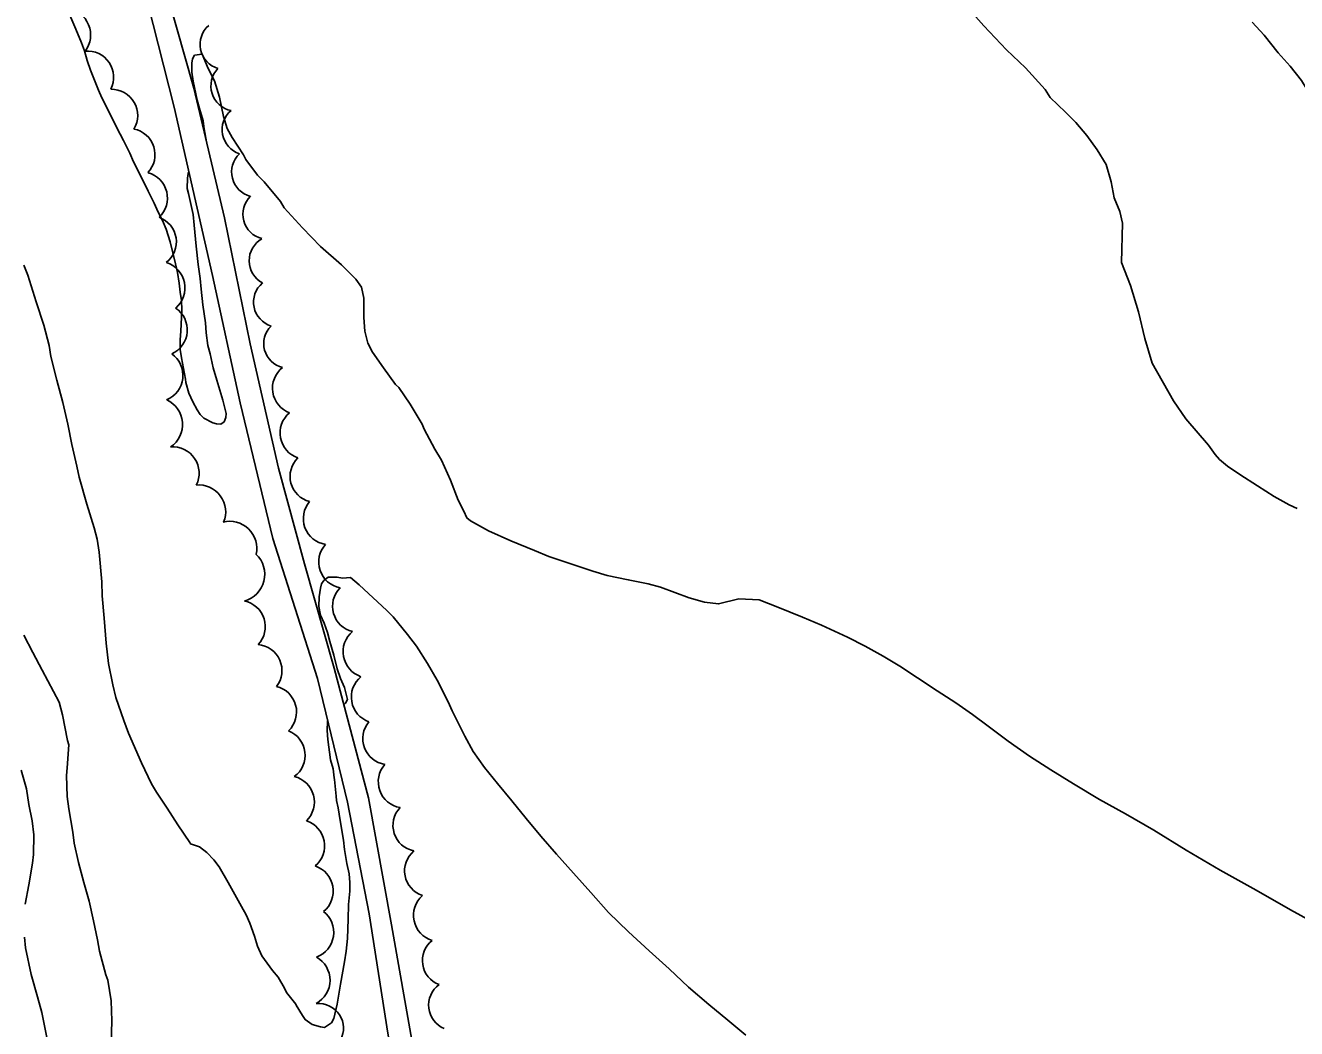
# Model space of a CAD drawing. Extents: x 287698 to 290158, y 5234163 to 5237182.
# Drawn here: x 288552.3 to 288721, y 5236015.7 to 5236148.9 of the extents above; entities that cross this region are included whole.
import ezdxf

# ---------------------------------------------------------------- set-up
doc = ezdxf.new("R2010")
doc.units = 0
for name, color, linetype in [('Niveau 1', 7, 'Continuous'), ('Niveau 19', 7, 'Continuous'), ('Niveau 2', 7, 'Continuous'), ('Niveau 44', 7, 'Continuous')]:
    doc.layers.add(name, color=color, linetype=linetype)

msp = doc.modelspace()

# ---------------------------------------------------------------- linework, layer by layer
at = {"layer": 'Niveau 1'}
for points in [[(288697.8, 5236117.38), (288697.95, 5236122.62), (288697.56, 5236124.18), (288696.84, 5236125.99), (288696.43, 5236128.1), (288695.75, 5236130.42), (288694.57, 5236132.37), (288693.21, 5236134.25), (288691.74, 5236136), (288690.35, 5236137.34), (288688.35, 5236139.31), (288687.69, 5236140.37), (288685.06, 5236143.25), (288682.56, 5236145.64), (288679.51, 5236148.8), (288676.37, 5236152.4)], [(288709.34, 5236093.12), (288706.33, 5236096.64), (288704.72, 5236099.04), (288701.86, 5236104.03), (288700.88, 5236107.32), (288700.06, 5236110.84), (288699, 5236114.32), (288697.8, 5236117.38)], [(288709.34, 5236093.12), (288710.21, 5236091.88), (288710.81, 5236091.25), (288711.88, 5236090.36), (288713.49, 5236089.24), (288715.84, 5236087.76), (288718.04, 5236086.34), (288720.06, 5236085.21), (288721.1, 5236084.71)]]:
    msp.add_lwpolyline(points, dxfattribs=at)
at = {"layer": 'Niveau 19'}
for points in [[(288579.45, 5235966.21), (288590.48, 5235970.55), (288599.56, 5235973.1), (288608.8, 5235975.7), (288611.76, 5235977.65), (288611, 5235981.11), (288607.75, 5235989.15), (288602.54, 5236003.05), (288600.44, 5236015.05), (288597.95, 5236030.93), (288595.07, 5236045.76), (288591.11, 5236062.15), (288585.16, 5236080.73), (288580.85, 5236098.75), (288577.18, 5236115.66), (288572.06, 5236138.02), (288567.19, 5236157.42), (288562.05, 5236173.75), (288558.19, 5236187.81)], [(288570.11, 5236156.8), (288574.67, 5236140.56), (288578.74, 5236123.31), (288582.15, 5236106.59), (288585.92, 5236090.09), (288589.36, 5236077.4), (288593.31, 5236063.55), (288597.87, 5236046.3), (288600.91, 5236029.46), (288603.74, 5236013.4), (288606, 5236003.01), (288609.75, 5235992.01), (288615.8, 5235979.75), (288622.71, 5235968.84), (288632.57, 5235954.81), (288642.39, 5235940.91), (288649.05, 5235930.63), (288657.5, 5235917.58), (288667.08, 5235901.98), (288676.84, 5235886.25), (288686.96, 5235871.59), (288695.3, 5235859.83)]]:
    msp.add_lwpolyline(points, dxfattribs=at)
at = {"layer": 'Niveau 2'}
for points in [[(288573.6, 5236101.89), (288573.03, 5236104.72), (288572.88, 5236105.85), (288572.88, 5236107.11), (288572.96, 5236108.26), (288573.1, 5236111.06), (288573.07, 5236112.35), (288572.86, 5236113.47), (288572.74, 5236114.65), (288572.52, 5236116.06), (288572.24, 5236117.22), (288571.54, 5236120.14), (288571.01, 5236121.83), (288570.53, 5236122.98), (288569.96, 5236124.08), (288569.42, 5236125.26), (288568.63, 5236126.87), (288567.52, 5236129.13), (288566.67, 5236130.75), (288566.19, 5236131.89), (288565.34, 5236133.61), (288564.46, 5236135.29), (288563.34, 5236137.61), (288562.47, 5236139.24), (288562.03, 5236140.28), (288560.97, 5236142.94), (288560.54, 5236144.19), (288560.18, 5236145.48), (288559.77, 5236146.57), (288559.02, 5236148.37), (288558.08, 5236150.53)], [(288730.06, 5236126.04), (288728.52, 5236130.4), (288726.52, 5236132.47), (288724.88, 5236134.58), (288724.54, 5236135.37), (288723.48, 5236137.95), (288722.33, 5236140.53), (288721.69, 5236141.56), (288720.19, 5236143.46), (288718.61, 5236145.25), (288716.72, 5236147.59), (288715.15, 5236149.32)], [(288575.8, 5236145.06), (288574.78, 5236144.9), (288574.52, 5236144.43), (288574.41, 5236143.84), (288574.42, 5236142.66), (288574.59, 5236141.47), (288575.11, 5236138.94), (288575.45, 5236137.84), (288575.93, 5236136.2), (288576.07, 5236135.16), (288576.36, 5236133.4)], [(288649.72, 5236072.62), (288647.03, 5236072.72), (288644.32, 5236072.07), (288642.46, 5236072.28), (288640.43, 5236072.89), (288636.62, 5236074.29), (288635, 5236074.73), (288632.34, 5236075.27), (288629.56, 5236075.83), (288627.65, 5236076.42), (288624.21, 5236077.54), (288621.79, 5236078.37), (288619.9, 5236079.14), (288616.77, 5236080.42), (288613.8, 5236081.76), (288611.4, 5236083.1), (288610.92, 5236083.49), (288610.5, 5236084.36), (288609.77, 5236085.85), (288608.74, 5236088.51), (288607.57, 5236091.13), (288606.67, 5236092.59), (288605.25, 5236095.25), (288605.01, 5236095.92), (288603.38, 5236098.58), (288601.91, 5236100.78), (288601.47, 5236101.18), (288599.85, 5236103.39), (288598.42, 5236105.47), (288597.77, 5236106.7), (288597.39, 5236108.29), (288597.26, 5236110.08), (288597.23, 5236112.65), (288596.92, 5236114.1), (288596.21, 5236115.18), (288594.29, 5236117.07), (288591.51, 5236119.5), (288589.12, 5236121.99), (288586.69, 5236124.65), (288586.17, 5236125.47), (288584.02, 5236128.12), (288583.15, 5236128.99), (288581.6, 5236131.06), (288581.28, 5236131.67), (288579.78, 5236133.98), (288579.12, 5236135.18), (288578.62, 5236136.76), (288578.08, 5236139.36), (288577.41, 5236141.49), (288576.59, 5236143.16), (288575.8, 5236145.06)], [(288574.03, 5236129.41), (288573.93, 5236129.2), (288573.83, 5236128.6), (288573.82, 5236127.2), (288573.98, 5236126.55), (288574.6, 5236123.76), (288574.73, 5236122.34), (288574.99, 5236119.54), (288575.25, 5236117.13), (288575.52, 5236115.26), (288575.64, 5236113.85), (288575.88, 5236111.75), (288576.22, 5236109.4), (288576.32, 5236108.05), (288576.54, 5236106.37), (288576.84, 5236105.25), (288577.27, 5236103.39), (288577.74, 5236101.77), (288578.55, 5236099.12), (288578.99, 5236097.36), (288578.95, 5236096.82), (288578.7, 5236096.24), (288578.25, 5236095.94), (288577.71, 5236095.96), (288577.19, 5236096.12), (288576.02, 5236096.73), (288575.55, 5236097.2), (288575.15, 5236097.83), (288574.57, 5236098.9), (288574.04, 5236100.06), (288573.63, 5236101.44), (288573.6, 5236101.89)], [(288574.23, 5236040.22), (288574.14, 5236040.37), (288572.56, 5236042.75), (288571.17, 5236044.95), (288569.73, 5236047.05), (288569.09, 5236048.16), (288567.73, 5236050.98), (288566.03, 5236054.91), (288565.4, 5236056.59), (288564.35, 5236059.64), (288563.94, 5236061.3), (288563.38, 5236064.17), (288563.06, 5236066.84), (288562.77, 5236070.16), (288562.53, 5236073.15), (288562.47, 5236075), (288562.14, 5236078.94), (288561.86, 5236080.65), (288561.46, 5236082.18), (288560.48, 5236085.31), (288559.48, 5236088.87), (288559.14, 5236090.37), (288558.51, 5236093.24), (288557.96, 5236095.94), (288557.29, 5236098.82), (288556.52, 5236101.76), (288555.7, 5236104.9), (288555.49, 5236106.36), (288554.77, 5236109.07), (288553.78, 5236112.19), (288552.67, 5236115.7), (288552.15, 5236117.02)], [(288595.5, 5236075.55), (288594.42, 5236075.46), (288593.72, 5236075.6), (288592.53, 5236075.6), (288591.92, 5236075.15), (288591.65, 5236074.71), (288591.51, 5236074.17), (288591.32, 5236073), (288591.26, 5236071.73), (288591.48, 5236070.55), (288592, 5236069.51), (288592.42, 5236068.28), (288592.73, 5236067.07), (288593.25, 5236065.27), (288593.71, 5236063.44), (288594.15, 5236062.15), (288594.68, 5236060.96), (288595.08, 5236059.37), (288594.83, 5236058.88), (288594.6, 5236058.66)], [(288596.61, 5236074.6), (288595.5, 5236075.55)], [(288618.79, 5236043.57), (288616.9, 5236045.92), (288614.98, 5236048.23), (288613.27, 5236050.36), (288611.77, 5236052.49), (288610.67, 5236054.52), (288608.97, 5236057.85), (288608.44, 5236059.06), (288606.98, 5236061.96), (288605.72, 5236064.16), (288604.23, 5236066.44), (288603.05, 5236067.99), (288601.13, 5236070.37), (288600.29, 5236071.19), (288596.61, 5236074.6)], [(288724.83, 5236028.91), (288720.22, 5236031.43), (288715.66, 5236034.06), (288710.88, 5236036.72), (288706.4, 5236039.38), (288702.08, 5236042.03), (288698.32, 5236044.21), (288694.89, 5236046.11), (288691.41, 5236048.17), (288688.42, 5236050.04), (288685.61, 5236051.83), (288682.74, 5236053.85), (288680.09, 5236055.84), (288678.04, 5236057.37), (288675.82, 5236058.91), (288673.32, 5236060.54), (288670.73, 5236062.27), (288668.4, 5236063.79), (288666.16, 5236065.14), (288663.78, 5236066.44), (288661.42, 5236067.64), (288658, 5236069.24), (288655.45, 5236070.32), (288652.21, 5236071.64), (288649.72, 5236072.62)], [(288563.73, 5236013.63), (288563.81, 5236016.69), (288563.71, 5236019.35), (288563.27, 5236022.13), (288562.99, 5236022.8), (288562.15, 5236025.95), (288561.92, 5236027.45), (288561.37, 5236029.98), (288560.81, 5236032.58), (288560.07, 5236035.07), (288559.39, 5236037.75), (288558.81, 5236040.3), (288558.62, 5236041.78), (288558.08, 5236044.87), (288557.89, 5236046.49), (288557.79, 5236049.29), (288557.9, 5236050.3), (288558.09, 5236053.37), (288557.93, 5236053.94), (288557.27, 5236057.35), (288556.81, 5236059.02), (288556.07, 5236060.44), (288554.58, 5236063.28), (288553.31, 5236065.6), (288552.12, 5236067.9)], [(288592.46, 5236056.58), (288592.43, 5236056.44), (288592.38, 5236055.24), (288592.49, 5236054.08), (288592.84, 5236051.35), (288593.16, 5236050.17), (288593.32, 5236048.99), (288593.36, 5236048.73)], [(288552.3, 5236032.2), (288552.79, 5236034.77), (288553.29, 5236037.64), (288553.39, 5236038.79), (288553.47, 5236041.41), (288553.24, 5236043.28), (288552.79, 5236045.43), (288552.47, 5236047.52), (288551.79, 5236049.99)], [(288593.36, 5236048.73), (288593.58, 5236046.52), (288593.62, 5236045.97), (288593.83, 5236044.98), (288594.1, 5236043.32), (288594.55, 5236040.71), (288594.69, 5236039.44), (288595, 5236037.58), (288595.3, 5236036.22), (288595.41, 5236035.06), (288595.37, 5236033.92), (288595.21, 5236032.16), (288595.15, 5236030.22), (288595.09, 5236027.65), (288594.92, 5236025.94), (288594.68, 5236024.55), (288594.15, 5236021.58), (288593.69, 5236018.94), (288593.28, 5236017.04), (288592.94, 5236016.46), (288592.05, 5236015.84), (288591.49, 5236015.93), (288590.4, 5236016.22), (288589.47, 5236016.87), (288589.12, 5236017.4), (288588.29, 5236018.8), (288588.23, 5236018.93)], [(288647.95, 5236014.82), (288645.56, 5236016.8), (288643.02, 5236018.9), (288640.34, 5236021.18), (288637.75, 5236023.61), (288635.1, 5236025.99), (288632.36, 5236028.52), (288629.73, 5236031.09), (288627.38, 5236033.76), (288625.08, 5236036.33), (288622.83, 5236038.83), (288620.76, 5236041.24), (288618.79, 5236043.57)], [(288588.23, 5236018.93), (288586.99, 5236020.46), (288586.7, 5236021.04), (288585.87, 5236022.51), (288585.15, 5236023.41), (288583.71, 5236025.36), (288583.16, 5236026.61), (288582.74, 5236027.94), (288582.13, 5236029.67), (288581.62, 5236030.79), (288581.03, 5236031.88), (288580.11, 5236033.47), (288579.25, 5236035.08), (288578.07, 5236037.15), (288577.35, 5236038.09), (288576.41, 5236039.07), (288575.46, 5236039.83), (288574.23, 5236040.22), (288574.23, 5236040.22)], [(288553.29, 5235983.15), (288552.74, 5235987.86), (288552.6, 5235990.64), (288552.67, 5235991.31), (288552.76, 5235994.12), (288552.81, 5235996.73), (288552.98, 5235998.78), (288553.37, 5236002.33), (288553.77, 5236005.22), (288554.09, 5236006.53), (288554.72, 5236009.28), (288555.45, 5236012.31), (288555.5, 5236012.88), (288555.11, 5236014.96), (288554.5, 5236017.81), (288553.96, 5236019.9), (288553.11, 5236022.84), (288552.37, 5236026.39), (288552.21, 5236027.82)]]:
    msp.add_lwpolyline(points, dxfattribs=at)
at = {"layer": 'Niveau 44'}
for centre, radius, start, end in [((288578.87, 5236146.35), 3.35, 131.1688, 252.9113), ((288580.31, 5236140.84), 3.35, 136.4359, 258.202), ((288581.79, 5236135.01), 3.35, 130.0866, 251.8029), ((288583.04, 5236129.41), 3.34, 133.5419, 255.6255), ((288584.53, 5236123.79), 3.33, 134.0771, 256.1401), ((288585.38, 5236117.63), 3.35, 119.553, 241.6183), ((288585.96, 5236112.13), 3.34, 130.4442, 252.2526), ((288589.61, 5236094.75), 3.48, 129.6416, 251.5746), ((288594.74, 5236077.62), 3.48, 137.6552, 259.2147), ((288588.55, 5236039.94), 3.49, 310.2726, 72.016)]:
    msp.add_arc(centre, radius, start, end, dxfattribs=at)
for centre, major_axis, ratio, start_param, end_param in [((288557.51, 5236147.61), (3.21, 1.36), 0.999565, 5.217575, 7.346671), ((288560.56, 5236141.98), (2.89, 1.96), 0.999095, 5.217351, 7.346329), ((288563.74, 5236136.9), (3.02, 1.76), 0.999995, 5.218374, 7.345524), ((288566.05, 5236131.7), (3.32, 1.06), 0.999913, 5.222084, 7.345475), ((288567.7, 5236125.95), (3.39, 0.83), 0.999952, 5.220031, 7.349906), ((288568.89, 5236120.12), (3.44, 0.56), 0.999463, 5.215529, 7.346458), ((288569.99, 5236114.02), (3.46, 0.7), 0.999916, 5.221528, 7.3507), ((288570.33, 5236108.45), (3.48, -0.28), 0.998945, 5.218239, 7.3426), ((288587.26, 5236106.63), (-3.17, -0.89), 0.996496, 5.221151, 7.337721), ((288569.73, 5236102.4), (3.46, -0.64), 0.9993, 5.289739, 7.419898), ((288588.6, 5236100.69), (-3.47, -0.19), 0.999606, 5.315863, 7.445009), ((288569.6, 5236095.88), (3.58, 0.3), 0.999142, 5.222379, 7.344649), ((288571.9, 5236089.42), (2.9, 1.95), 0.999656, 5.222498, 7.344577), ((288590.92, 5236088.99), (-3.34, -0.92), 0.994705, 5.214844, 7.331227), ((288575.61, 5236084.48), (-2.05, 2.78), 0.932477, 3.632509, 5.792269), ((288592.7, 5236083.4), (-3.26, -1.22), 0.999085, 5.220442, 7.343004), ((288579.69, 5236079.7), (-2.48, 2.43), 0.931908, 3.636442, 5.788336), ((288580.45, 5236075.98), (3.55, -0.88), 0.999878, 5.218633, 7.348956), ((288596.59, 5236071.78), (-3.35, -1.01), 0.992164, 5.217316, 7.3254), ((288580.7, 5236069.05), (3.39, 0.77), 0.999398, 5.302514, 7.429341), ((288597.98, 5236065.71), (-3.43, -0.64), 0.999952, 5.217422, 7.345143), ((288582.89, 5236063.19), (3.23, 1.34), 0.995938, 5.244566, 7.36716), ((288599.07, 5236059.7), (-3.46, -0.38), 0.999153, 5.286983, 7.411266), ((288584.83, 5236057.71), (3.37, 0.92), 0.999806, 5.219771, 7.342772), ((288585.97, 5236051.96), (3.42, -0.7), 0.999963, 5.54388, 7.675436), ((288600.59, 5236054.18), (-3.25, -1.25), 0.993331, 5.217302, 7.331285), ((288602.65, 5236048.45), (2.66, -2.25), 0.999995, 3.119742, 5.243277), ((288587.19, 5236045.75), (3.37, 0.92), 0.998946, 5.22086, 7.346316), ((288604.59, 5236042.66), (-3.33, -1), 0.994252, 5.241631, 7.361533), ((288606.16, 5236036.63), (-3.44, -0.67), 0.988792, 5.226171, 7.334599), ((288589.67, 5236033.94), (3.52, 0.1), 0.999836, 5.372425, 7.495609), ((288607.33, 5236030.73), (-3.41, -0.74), 0.999866, 5.222433, 7.345805), ((288589.75, 5236028.46), (3.46, -0.53), 0.999915, 5.218782, 7.345875), ((288608.47, 5236024.72), (-3.4, -0.6), 0.989683, 5.209385, 7.317326), ((288589.23, 5236022.1), (3.53, -0.02), 0.998969, 5.219716, 7.347933), ((288609.38, 5236018.81), (-3.52, -0.38), 0.966566, 5.257563, 7.325826), ((288591.2, 5236015.82), (-3.32, 0.6), 0.946773, 2.804529, 4.96033)]:
    msp.add_ellipse(centre, major_axis=major_axis, ratio=ratio, start_param=start_param, end_param=end_param, dxfattribs=at)

doc.saveas('drawing.dxf')
